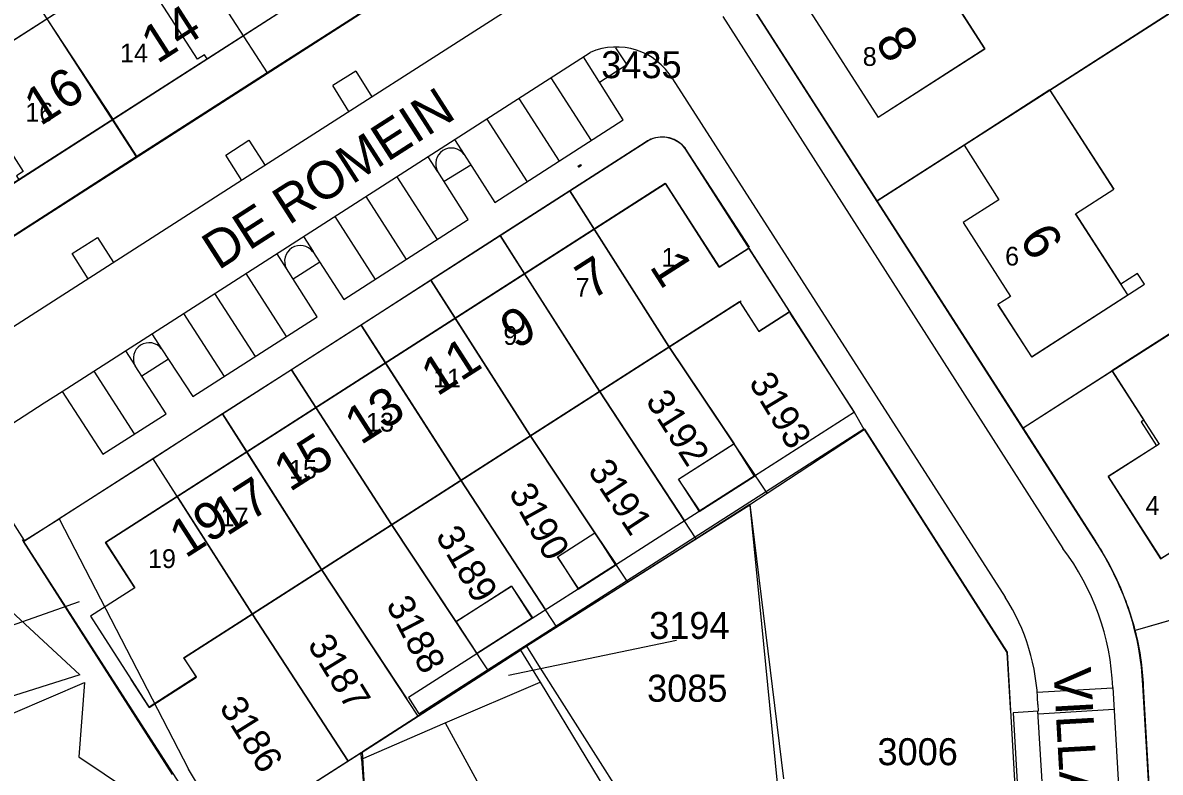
# Model space of a CAD drawing. Extents: x 148816 to 151297, y 399515 to 402500.
# Drawn here: x 150658.2 to 150734, y 400935.4 to 400985.3 of the extents above; entities that cross this region are included whole.
import ezdxf

# ---------------------------------------------------------------- set-up
doc = ezdxf.new("R2010")
doc.units = 0
for name, color, linetype in [('B01 Hoofdgebouw  [T] Norm', 7, 'Continuous'), ('B01 Hoofdgebouw secundair [T] Gem', 7, 'Continuous'), ('B01 hoofgebouw', 7, 'Continuous'), ('B02 Bijgebouw  [T] Norm', 7, 'Continuous'), ('B07 Tussenmuur  [T] Norm', 7, 'Continuous'), ('G01 perceelsgrens', 7, 'Continuous'), ('S02 Open verharding  Norm', 7, 'Continuous'), ('T04 Haag heg  [D] Gem', 7, 'Continuous'), ('V00 Kant verharding algemeen  [T] Norm', 7, 'Continuous'), ('V00 Kant verharding algemeen secundair  [T] Gem', 7, 'Continuous'), ('Z01 perceelnummer', 7, 'Continuous'), ('Z02 huisnummer', 7, 'Continuous'), ('Z02 Huisnummer  [Tekst] Norm', 7, 'Continuous'), ('Z06 straatnaam', 7, 'Continuous')]:
    doc.layers.add(name, color=color, linetype=linetype)

msp = doc.modelspace()

# ---------------------------------------------------------------- linework, layer by layer
at = {"layer": 'B01 Hoofdgebouw  [T] Norm'}
for p, q in [((150656.191, 400983.251), (150663.463, 400987.918)), ((150719.965, 400987.284), (150722.347, 400983.585)), ((150710.722, 400986.012), (150715.234, 400979.005)), ((150722.347, 400983.585), (150715.234, 400979.005)), ((150657.954, 400974.862), (150670.502, 400982.91)), ((150720.969, 400977.17), (150726.682, 400980.832)), ((150726.682, 400980.832), (150730.936, 400974.222)), ((150720.957, 400977.167), (150723.27, 400973.518)), ((150663.738, 400950.679), (150701.057, 400974.605)), ((150704.629, 400969.033), (150701.057, 400974.605)), ((150728.387, 400972.581), (150730.936, 400974.222)), ((150723.27, 400973.518), (150720.894, 400971.992)), ((150728.387, 400972.581), (150731.402, 400967.896)), ((150720.894, 400971.992), (150724.046, 400967.072)), ((150732.522, 400968.603), (150731.402, 400967.896)), ((150732.988, 400967.892), (150732.522, 400968.603)), ((150725.481, 400963.037), (150732.988, 400967.892)), ((150730.832, 400962.106), (150739.923, 400967.935)), ((150706.101, 400966.758), (150668.979, 400942.969)), ((150724.046, 400967.072), (150723.217, 400966.526)), ((150725.481, 400963.037), (150723.217, 400966.526)), ((150665.686, 400947.64), (150663.738, 400950.679)), ((150690.798, 400947.752), (150687.1, 400945.386)), ((150690.798, 400947.752), (150692.173, 400945.604)), ((150687.1, 400945.386), (150688.475, 400943.238)), ((150692.173, 400945.604), (150688.475, 400943.238))]:
    msp.add_line(p, q, dxfattribs=at)
for points in [[(150670.502, 400982.91), (150670.329, 400983.179), (150669.867, 400982.882), (150667.131, 400987.14)], [(150655.547, 400979.628), (150658.259, 400975.406), (150657.796, 400975.108), (150657.969, 400974.839)], [(150730.832, 400962.106), (150732.937, 400958.823), (150732.76, 400958.71), (150733.782, 400957.109), (150730.562, 400955.054), (150734.059, 400949.575), (150737.262, 400951.619), (150738.284, 400950.017), (150744.573, 400954.029), (150739.446, 400962.172)], [(150665.686, 400947.64), (150662.748, 400945.757), (150666.644, 400939.678), (150669.794, 400941.697), (150668.979, 400942.969)]]:
    msp.add_lwpolyline(points, dxfattribs=at)
at = {"layer": 'B01 Hoofdgebouw secundair [T] Gem'}
msp.add_line((150670.502, 400982.91), (150675.232, 400985.944), dxfattribs=at)
at = {"layer": 'B01 hoofgebouw'}
for points in [[(150680.327, 401000), (150680.898, 400999.11), (150673.622, 400994.439), (150672.586, 400996.052), (150662.428, 400989.532), (150663.463, 400987.918), (150656.178, 400983.242), (150655.143, 400984.855), (150650.06, 400981.592), (150655.426, 400973.232)], [(150655.426, 400973.232), (150690.32, 400995.661), (150687.528, 401000)], [(150687.515, 401000), (150690.333, 400995.628), (150655.429, 400973.243)], [(150719.203, 401000), (150708.964, 400993.407), (150711.044, 400990.161), (150710.23, 400989.637), (150712.016, 400986.863), (150710.722, 400986.012), (150715.234, 400979.005)], [(150715.237, 400979.015), (150722.347, 400983.585), (150719.965, 400987.284), (150721.445, 400988.237), (150717.682, 400994.08), (150721.768, 400996.711), (150719.661, 401000)], [(150731.867, 400967.172), (150728.387, 400972.581), (150730.936, 400974.222), (150726.663, 400980.837), (150720.957, 400977.167), (150723.27, 400973.518), (150720.894, 400971.992), (150724.046, 400967.072), (150723.209, 400966.543), (150725.448, 400963.052), (150731.867, 400967.172)], [(150663.729, 400950.695), (150701.036, 400974.633)], [(150701.036, 400974.633), (150704.63, 400969.036), (150706.597, 400970.299)], [(150706.597, 400970.299), (150709.324, 400966.055)], [(150734.069, 400949.596), (150737.262, 400951.619), (150738.284, 400950.017), (150744.573, 400954.029), (150739.446, 400962.172), (150742.401, 400964.064), (150739.91, 400967.945), (150730.814, 400962.114), (150733.952, 400957.217), (150730.559, 400955.067), (150734.069, 400949.596)], [(150668.944, 400942.972), (150705.995, 400966.746), (150707.28, 400964.743), (150709.324, 400966.055)], [(150707.037, 400955.131), (150703.346, 400952.772), (150701.924, 400954.887), (150705.62, 400957.251)], [(150705.62, 400957.251), (150707.037, 400955.131)], [(150663.729, 400950.695), (150665.688, 400947.641)], [(150697.76, 400949.202), (150695.266, 400947.608), (150693.854, 400949.724), (150696.347, 400951.319)], [(150696.347, 400951.319), (150697.76, 400949.202)], [(150665.686, 400947.64), (150662.748, 400945.757), (150665.446, 400941.547)], [(150687.09, 400945.397), (150690.788, 400947.763), (150692.199, 400945.648), (150688.495, 400943.28)], [(150687.09, 400945.397), (150688.495, 400943.28)], [(150668.94, 400942.978), (150669.78, 400941.715), (150666.638, 400939.687)], [(150666.638, 400939.687), (150665.446, 400941.547)]]:
    msp.add_lwpolyline(points, dxfattribs=at)
at = {"layer": 'B02 Bijgebouw  [T] Norm'}
for p, q in [((150704.629, 400969.033), (150706.602, 400970.301)), ((150706.602, 400970.301), (150709.332, 400966.05)), ((150706.02, 400966.706), (150707.283, 400964.74)), ((150709.332, 400966.05), (150707.283, 400964.74)), ((150693.863, 400949.713), (150696.356, 400951.309)), ((150696.356, 400951.309), (150697.731, 400949.162)), ((150693.863, 400949.713), (150695.238, 400947.566)), ((150695.238, 400947.566), (150697.731, 400949.162))]:
    msp.add_line(p, q, dxfattribs=at)
msp.add_lwpolyline([(150703.305, 400952.729), (150706.998, 400955.092), (150705.626, 400957.236), (150701.933, 400954.873)], close=True, dxfattribs=at)
at = {"layer": 'B07 Tussenmuur  [T] Norm'}
for p, q in [((150659.83, 400985.586), (150664.228, 400978.886)), ((150696.309, 400971.561), (150701.29, 400963.727)), ((150691.662, 400968.582), (150696.661, 400960.757)), ((150687.033, 400965.614), (150692.041, 400957.792)), ((150682.394, 400962.64), (150687.412, 400954.822)), ((150677.764, 400959.671), (150682.799, 400951.862)), ((150673.151, 400956.714), (150678.137, 400948.871)), ((150668.511, 400953.739), (150673.515, 400945.905))]:
    msp.add_line(p, q, dxfattribs=at)
at = {"layer": 'G01 perceelsgrens'}
for points in [[(150663.12, 400999.586), (150667.519, 400992.8), (150674.518, 400981.973)], [(150654.38, 400993.967), (150659.83, 400985.586), (150665.791, 400976.37)], [(150683.238, 400987.572), (150674.518, 400981.973)], [(150715.172, 400973.454), (150706.452, 400987.028)], [(150715.172, 400973.454), (150736.211, 400986.967)], [(150674.518, 400981.973), (150665.791, 400976.37)], [(150699.702, 400977.335), (150694.687, 400974.112)], [(150665.791, 400976.37), (150657.029, 400970.744)], [(150714.304, 400958.213), (150713.645, 400959.336), (150702.368, 400976.937)], [(150694.687, 400974.112), (150690.038, 400971.124)], [(150707.825, 400953.953), (150701.29, 400963.727), (150694.687, 400974.112)], [(150724.887, 400958.307), (150715.172, 400973.454)], [(150724.887, 400958.307), (150745.935, 400971.808)], [(150690.038, 400971.124), (150685.409, 400968.149)], [(150703.102, 400950.925), (150696.661, 400960.757), (150690.038, 400971.124)], [(150685.409, 400968.149), (150680.771, 400965.168)], [(150698.545, 400948.028), (150696.347, 400951.319), (150692.041, 400957.792), (150685.409, 400968.149)], [(150680.771, 400965.168), (150676.139, 400962.191)], [(150693.81, 400945.019), (150687.412, 400954.822), (150680.771, 400965.168)], [(150658.343, 400950.808), (150654.622, 400956.606), (150651.026, 400954.298), (150645.268, 400963.179)], [(150676.139, 400962.191), (150671.545, 400959.239)], [(150689.268, 400942.116), (150682.799, 400951.862), (150676.139, 400962.191)], [(150671.545, 400959.239), (150666.904, 400956.256)], [(150684.574, 400939.1), (150678.137, 400948.871), (150671.545, 400959.239)], [(150707.825, 400953.953), (150714.304, 400958.213)], [(150714.304, 400958.213), (150714.33, 400958.23), (150723.83, 400943.37), (150725.243, 400918.441)], [(150729.693, 400950.823), (150724.887, 400958.307)], [(150666.904, 400956.256), (150660.65, 400952.237)], [(150679.908, 400936.103), (150673.515, 400945.905), (150666.904, 400956.256)], [(150706.68, 400953.2), (150707.825, 400953.953)], [(150706.68, 400953.2), (150703.102, 400950.925)], [(150706.68, 400953.2), (150708.93, 400934.907)], [(150658.343, 400950.808), (150660.65, 400952.237)], [(150660.65, 400952.237), (150669.272, 400935.568)], [(150756.53, 400951.734), (150739.774, 400946.931), (150732.368, 400944.808)], [(150658.241, 400950.745), (150658.343, 400950.808)], [(150658.241, 400950.745), (150668.178, 400935.212)], [(150703.102, 400950.925), (150698.545, 400948.028)], [(150698.545, 400948.028), (150693.81, 400945.019)], [(150693.81, 400945.019), (150691.402, 400943.488)], [(150689.268, 400942.116), (150691.402, 400943.488)], [(150691.402, 400943.488), (150692.696, 400941.354)], [(150684.574, 400939.1), (150689.268, 400942.116)], [(150686.371, 400938.646), (150692.696, 400941.354)], [(150692.696, 400941.354), (150701.826, 400926.294), (150703.751, 400902.228)], [(150735.032, 400904.646), (150732.919, 400941.074)], [(150680.766, 400936.654), (150684.574, 400939.1)], [(150680.799, 400936.232), (150686.371, 400938.646)], [(150686.371, 400938.646), (150693.599, 400925.437), (150695.305, 400900.849)], [(150680.766, 400936.654), (150679.908, 400936.103)], [(150680.799, 400936.232), (150680.766, 400936.654)], [(150680.799, 400936.232), (150681.802, 400923.218), (150682.101, 400923.24), (150683.939, 400898.821)], [(150671.996, 400931.019), (150669.272, 400935.568)], [(150679.908, 400936.103), (150671.996, 400931.019)]]:
    msp.add_lwpolyline(points, dxfattribs=at)
for centre, radius, start, end in [((150700.826, 400975.736), 1.954, 37.90836, 125.10998), ((150709.89, 400938.382), 23.387, 24.75204, 32.138), ((150714.934, 400940.297), 18.009, 14.50744, 25.93912), ((150714.985, 400940.335), 17.949, 2.35881, 14.4295)]:
    msp.add_arc(centre, radius, start, end, dxfattribs=at)
at = {"layer": 'S02 Open verharding  Norm'}
for p, q in [((150695.225, 400975.748), (150695.418, 400975.873)), ((150695.27, 400975.706), (150695.237, 400975.756)), ((150695.257, 400975.698), (150695.451, 400975.822)), ((150695.271, 400975.796), (150695.279, 400975.783)), ((150695.312, 400975.733), (150695.32, 400975.72)), ((150695.321, 400975.81), (150695.354, 400975.76)), ((150695.355, 400975.85), (150695.364, 400975.837)), ((150695.396, 400975.787), (150695.404, 400975.774)), ((150695.438, 400975.814), (150695.406, 400975.864))]:
    msp.add_line(p, q, dxfattribs=at)
at = {"layer": 'T04 Haag heg  [D] Gem'}
for p, q in [((150736.211, 400986.967), (150726.682, 400980.832)), ((150665.838, 400976.379), (150664.228, 400978.886)), ((150720.957, 400977.167), (150715.172, 400973.454)), ((150694.687, 400974.112), (150696.309, 400971.561)), ((150690.038, 400971.124), (150691.662, 400968.582)), ((150685.409, 400968.149), (150687.033, 400965.614)), ((150680.771, 400965.168), (150682.394, 400962.64)), ((150701.29, 400963.727), (150705.626, 400957.236)), ((150676.139, 400962.191), (150677.764, 400959.671)), ((150724.887, 400958.307), (150730.814, 400962.114)), ((150696.661, 400960.757), (150702.329, 400952.105)), ((150671.545, 400959.239), (150673.151, 400956.714)), ((150692.041, 400957.792), (150696.356, 400951.309)), ((150687.412, 400954.822), (150693.058, 400946.171)), ((150706.678, 400953.157), (150691.823, 400943.759)), ((150706.678, 400953.157), (150708.502, 400934.635)), ((150682.799, 400951.862), (150687.09, 400945.397)), ((150756.53, 400951.734), (150732.368, 400944.808)), ((150658.178, 400950.878), (150669.599, 400933.139)), ((150678.137, 400948.871), (150683.814, 400940.253)), ((150673.515, 400945.905), (150679.908, 400936.103)), ((150691.823, 400943.758), (150680.855, 400936.711)), ((150692.841, 400942.125), (150691.823, 400943.758)), ((150674.612, 400932.729), (150680.855, 400936.711)), ((150681.786, 400921.406), (150680.855, 400936.711))]:
    msp.add_line(p, q, dxfattribs=at)
msp.add_lwpolyline([(150703.688, 400901.174), (150701.674, 400928.213), (150692.817, 400942.162), (150692.817, 400942.162)], dxfattribs=at)
at = {"layer": 'V00 Kant verharding algemeen  [T] Norm'}
for p, q in [((150680.41, 400982.089), (150678.878, 400981.137)), ((150680.41, 400982.089), (150681.479, 400980.369)), ((150679.961, 400979.394), (150678.878, 400981.137)), ((150688.09, 400975.828), (150686.303, 400974.736)), ((150678.018, 400969.359), (150676.244, 400968.233)), ((150713.646, 400959.347), (150709.372, 400965.966)), ((150667.926, 400962.893), (150666.159, 400961.756)), ((150713.646, 400959.347), (150706.998, 400955.092)), ((150684.611, 400939.257), (150714.284, 400958.247)), ((150703.305, 400952.729), (150697.731, 400949.162)), ((150695.238, 400947.566), (150692.173, 400945.604)), ((150688.475, 400943.238), (150683.927, 400940.327)), ((150683.927, 400940.327), (150684.611, 400939.257))]:
    msp.add_line(p, q, dxfattribs=at)
for points in [[(150645.307, 400963.195), (150694.538, 400994.808)], [(150694.551, 400988.764), (150691.607, 400986.874), (150674.046, 400975.595), (150656.655, 400964.438), (150648.019, 400958.941)], [(150730.014, 400950.296), (150706.424, 400987.028)], [(150704.882, 400985.737), (150727.549, 400950.278)], [(150697.719, 400983.654), (150698.485, 400982.504), (150696.669, 400981.327)], [(150687.637, 400976.534), (150689.688, 400973.333), (150698.24, 400978.839), (150695.587, 400983.039)], [(150701.521, 400981.568), (150723.694, 400947.027)], [(150700.081, 400977.561), (150658.282, 400950.716)], [(150672.817, 400974.807), (150671.761, 400976.498), (150673.295, 400977.487), (150674.368, 400975.802)], [(150706.66, 400970.347), (150702.38, 400976.951)], [(150677.564, 400970.063), (150679.624, 400966.87), (150687.914, 400972.193), (150685.881, 400975.403)], [(150662.576, 400968.237), (150661.524, 400969.928), (150663.202, 400971.011), (150664.275, 400969.327)], [(150667.477, 400963.579), (150669.558, 400960.396), (150677.848, 400965.722), (150675.796, 400968.935)], [(150650.949, 400954.347), (150659.645, 400959.98), (150660.843, 400960.732), (150663.551, 400956.553), (150667.786, 400959.255), (150665.711, 400962.445)], [(150714.284, 400958.247), (150723.811, 400943.336), (150724.05, 400939.302)], [(150655.132, 400953.714), (150654.402, 400948.888), (150662.035, 400941.839), (150652.019, 400938.683), (150651.092, 400939.568)], [(150652.655, 400935.381), (150652.805, 400937.25), (150662.342, 400941.327), (150661.97, 400936.373), (150670.467, 400930.667), (150658.154, 400925.37), (150656.33, 400926.678)], [(150730.87, 400941.004), (150733.187, 400900.962)], [(150735.015, 400904.652), (150732.878, 400941.184)], [(150725.867, 400939.869), (150725.895, 400939.422), (150725.895, 400939.422), (150724.228, 400939.313), (150726.097, 400906.863), (150727.874, 400905.272), (150728.218, 400898.883)]]:
    msp.add_lwpolyline(points, dxfattribs=at)
for centre, radius, start, end in [((150697.793, 400979.379), 4.323, 30.42041, 113.84296), ((150700.821, 400975.71), 1.993, 38.50524, 111.79716), ((150686.79, 400975.921), 1.046, 35.91088, 209.65846), ((150676.725, 400969.42), 1.052, 37.07248, 208.004), ((150666.644, 400962.935), 1.053, 37.71509, 207.69631), ((150714.246, 400940.282), 16.64, 2.48511, 36.91957), ((150713.721, 400940.169), 19.184, 3.03328, 31.8637), ((150712.219, 400939.635), 13.65, 0.9833, 32.79081)]:
    msp.add_arc(centre, radius, start, end, dxfattribs=at)
at = {"layer": 'V00 Kant verharding algemeen secundair  [T] Gem'}
for p, q in [((150660.843, 400960.732), (150696.045, 400983.333)), ((150693.418, 400981.646), (150696.102, 400977.466)), ((150691.281, 400980.274), (150693.965, 400976.094)), ((150689.144, 400978.901), (150691.828, 400974.721)), ((150687.006, 400977.529), (150687.643, 400976.538)), ((150685.223, 400976.385), (150685.861, 400975.39)), ((150683.152, 400975.056), (150685.843, 400970.864)), ((150681.082, 400973.727), (150683.773, 400969.535)), ((150679.012, 400972.398), (150681.703, 400968.206)), ((150676.942, 400971.069), (150677.581, 400970.074)), ((150675.153, 400969.92), (150675.788, 400968.93)), ((150673.082, 400968.591), (150675.777, 400964.393)), ((150671.012, 400967.262), (150673.707, 400963.064)), ((150668.942, 400965.933), (150671.637, 400961.735)), ((150666.834, 400964.58), (150667.477, 400963.579)), ((150665.068, 400963.446), (150665.711, 400962.445)), ((150665.668, 400957.903), (150662.991, 400962.102)), ((150727.874, 400905.272), (150725.882, 400939.422))]:
    msp.add_line(p, q, dxfattribs=at)
for points in [[(150725.797, 400940.683), (150730.864, 400940.987)], [(150730.946, 400939.532), (150725.916, 400939.216)]]:
    msp.add_lwpolyline(points, dxfattribs=at)
at = {"layer": 'Z01 perceelnummer'}
for points in [[(150654.351, 400944.059), (150662.005, 400946.735)], [(150701.79, 400944.141), (150690.585, 400941.795)]]:
    msp.add_lwpolyline(points, dxfattribs=at)

# ---------------------------------------------------------------- texts
for s, p in [('3435', (150696.777, 400981.622)), ('3194', (150699.974, 400944.241)), ('3085', (150699.832, 400940.054)), ('3006', (150715.187, 400935.824))]:
    msp.add_text(s, height=1.8, dxfattribs=at).set_placement(p)
for s, rotation, p in [('3193', 301.08173, (150706.571, 400961.344)), ('3192', 302.33938, (150699.693, 400960.126)), ('3191', 303.29285, (150695.837, 400955.478)), ('3190', 298.97124, (150690.578, 400954.007)), ('3189', 300.41323, (150685.698, 400951.12)), ('3188', 297.48662, (150682.405, 400946.536)), ('3187', 301.52929, (150677.161, 400943.868)), ('3186', 302.1329, (150671.279, 400939.694))]:
    msp.add_text(s, height=1.8, rotation=rotation, dxfattribs=at).set_placement(p)
at = {"layer": 'Z02 huisnummer'}
for s, rotation, p in [('14', 32.75244, (150667.186, 400982.542)), ('8', 302.83165, (150714.967, 400984.043)), ('16', 32.67328, (150659.384, 400978.393)), ('6', 302.62504, (150724.57, 400970.888)), ('7', 32.67328, (150696.134, 400966.792)), ('1', 302.67328, (150699.952, 400969.064)), ('9', 32.67328, (150691.12, 400963.496)), ('11', 32.67328, (150685.839, 400960.375)), ('13', 32.67328, (150680.749, 400957.132)), ('15', 32.67328, (150676.019, 400954.007)), ('17', 32.67328, (150671.828, 400951.062)), ('19', 32.67328, (150669.065, 400949.58))]:
    msp.add_text(s, height=2.5, rotation=rotation, dxfattribs=at).set_placement(p)
at = {"layer": 'Z02 Huisnummer  [Tekst] Norm'}
for s, p in [('14', (150664.706, 400982.676)), ('8', (150714.203, 400982.44)), ('16', (150658.393, 400978.728)), ('1', (150700.794, 400969.055)), ('6', (150723.693, 400969.131)), ('7', (150695.064, 400967.047)), ('9', (150690.256, 400963.844)), ('11', (150685.569, 400961.005)), ('13', (150681.103, 400958.062)), ('15', (150675.968, 400954.929)), ('4', (150733.054, 400952.514)), ('17', (150671.405, 400951.747)), ('19', (150666.571, 400948.968))]:
    msp.add_text(s, height=1.25, dxfattribs=at).set_placement(p)
at = {"layer": 'Z06 straatnaam'}
for s, rotation, p in [('DE ROMEIN', 32.67328, (150671.258, 400968.788)), ('VILLA ROMANA', 273.21163, (150726.906, 400942.27))]:
    msp.add_text(s, height=2.5, rotation=rotation, dxfattribs=at).set_placement(p)

doc.saveas('drawing.dxf')
